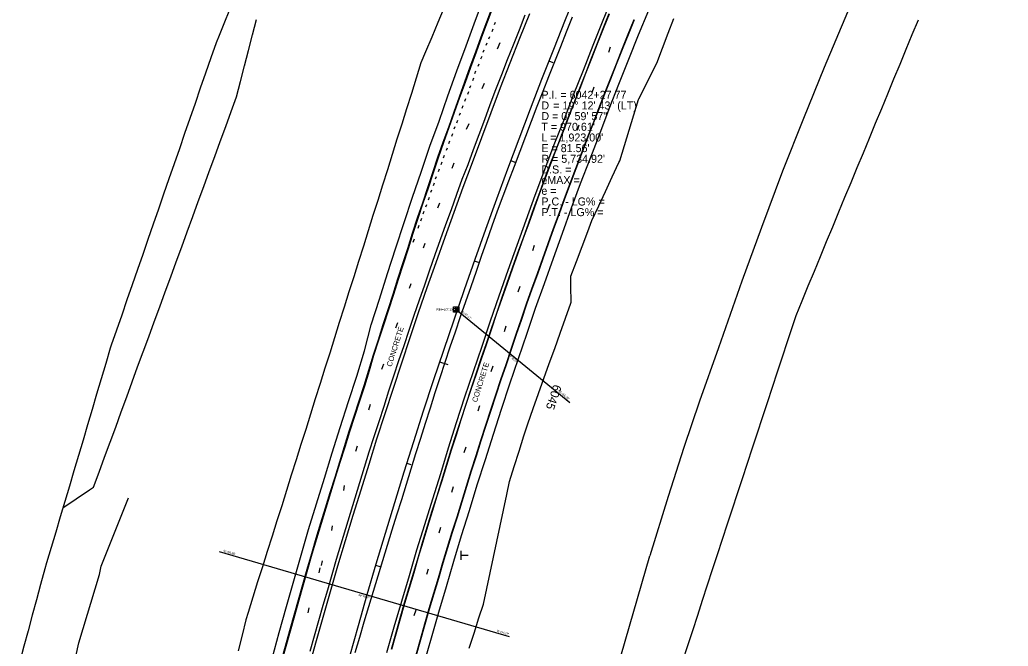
# Model space of a CAD drawing. Extents: x 2132221 to 2141942, y 535736 to 547298.
# Drawn here: x 2135940 to 2136867, y 537207 to 537794 of the extents above; entities that cross this region are included whole.
import ezdxf

# ---------------------------------------------------------------- set-up
doc = ezdxf.new("R2010")
doc.units = 0
for name, color, linetype in [('RD_EX_BldgApp', 7, 'Continuous'), ('RD_EX_Conc', 7, 'Continuous'), ('RD_EX_Conc_txCode', 7, 'Continuous'), ('RD_EX_DR_Inlet', 7, 'Continuous'), ('RD_EX_DR_Inlet_txCode', 7, 'Continuous'), ('RD_EX_DR_Pipe', 7, 'Continuous'), ('RD_EX_DR_Pipe_txCode', 7, 'Continuous'), ('RD_EX_Fence_Other', 7, 'Continuous'), ('RD_EX_GuardRail', 7, 'Continuous'), ('RD_EX_Misc', 7, 'Continuous'), ('RD_EX_Road', 7, 'Continuous'), ('RD_EX_VEG', 7, 'Continuous'), ('RD_HC_Cl', 7, 'Continuous'), ('RD_HC_Data', 7, 'Continuous'), ('RD_HC_Data_Tic', 7, 'Continuous'), ('RD_HC_TX_Sta50', 7, 'Continuous'), ('TOPO_E_TLIML-Line', 7, 'Continuous')]:
    doc.layers.add(name, color=color, linetype=linetype)

msp = doc.modelspace()

# ---------------------------------------------------------------- linework, layer by layer
at = {"layer": 'RD_EX_BldgApp'}
for p, q in [((2136353.41, 537296.21), (2136353.41, 537292.09)), ((2136353.41, 537292.09), (2136353.41, 537287.98)), ((2136353.41, 537292.09), (2136360.27, 537292.09))]:
    msp.add_line(p, q, dxfattribs=at)
at = {"layer": 'RD_EX_Conc'}
for points in [[(2136185.04, 537192.62), (2136189.09, 537207.06), (2136193.14, 537221.51), (2136197.22, 537235.94), (2136201.3, 537250.38), (2136205.39, 537264.81), (2136209.53, 537279.23), (2136213.71, 537293.64), (2136217.95, 537308.03), (2136222.28, 537322.39), (2136226.67, 537336.74), (2136231.12, 537351.07), (2136235.56, 537365.39), (2136239.99, 537379.72), (2136244.43, 537394.05), (2136248.87, 537408.38), (2136253.49, 537422.66), (2136258.14, 537436.92), (2136262.82, 537451.17), (2136267.26, 537465.48), (2136271.54, 537479.87), (2136276.19, 537494.13), (2136280.86, 537508.39), (2136285.5, 537522.65), (2136290.04, 537536.94), (2136294.51, 537551.26), (2136299.17, 537565.52), (2136303.82, 537579.78), (2136308.35, 537594.08), (2136313, 537608.35), (2136317.75, 537622.58), (2136322.51, 537636.8), (2136327.28, 537651.02), (2136332.09, 537665.24), (2136337.06, 537679.39), (2136342.17, 537693.5), (2136347.17, 537707.64), (2136352.17, 537721.78), (2136357.24, 537735.9), (2136362.36, 537750), (2136367.53, 537764.09), (2136372.72, 537778.16), (2136377.94, 537792.23), (2136383.21, 537806.27)], [(2136288.5, 537204.17), (2136292.62, 537218.59), (2136296.73, 537233.02), (2136300.84, 537247.44), (2136305.12, 537261.82), (2136309.4, 537276.2), (2136313.67, 537290.58), (2136317.95, 537304.95), (2136322.24, 537319.33), (2136326.69, 537333.66), (2136331.17, 537347.97), (2136335.68, 537362.28), (2136340.13, 537376.6), (2136344.55, 537390.93), (2136349.13, 537405.22), (2136353.72, 537419.5), (2136358.35, 537433.77), (2136363.08, 537448.01), (2136367.87, 537462.22), (2136372.68, 537476.43), (2136377.5, 537490.63), (2136382.31, 537504.84), (2136387.12, 537519.05), (2136391.93, 537533.26), (2136396.92, 537547.41), (2136401.94, 537561.54), (2136407.03, 537575.66), (2136412.11, 537589.77), (2136417.2, 537603.88), (2136422.28, 537617.99), (2136427.41, 537632.09), (2136432.68, 537646.13), (2136438.01, 537660.16), (2136443.39, 537674.16), (2136448.82, 537688.14), (2136454.25, 537702.13), (2136459.62, 537716.13), (2136465.05, 537730.11), (2136470.54, 537744.07), (2136476.01, 537758.04), (2136481.49, 537772), (2136487.01, 537785.95), (2136492.62, 537799.86)], [(2136311.82, 537198.78), (2136315.96, 537213.2), (2136320.08, 537227.62), (2136324.2, 537242.04), (2136328.5, 537256.41), (2136332.8, 537270.78), (2136337.09, 537285.15), (2136341.43, 537299.51), (2136345.79, 537313.86), (2136350.24, 537328.19), (2136354.67, 537342.52), (2136359.05, 537356.86), (2136363.55, 537371.17), (2136368.1, 537385.46), (2136372.68, 537399.74), (2136377.29, 537414.02), (2136381.91, 537428.29), (2136386.63, 537442.53), (2136391.38, 537456.75), (2136396.17, 537470.97), (2136400.97, 537485.18), (2136405.78, 537499.39), (2136410.6, 537513.59), (2136415.44, 537527.79), (2136420.5, 537541.9), (2136425.55, 537556.03), (2136430.58, 537570.16), (2136435.66, 537584.27), (2136440.76, 537598.38), (2136445.84, 537612.49), (2136451, 537626.57), (2136456.26, 537640.62), (2136461.61, 537654.63), (2136466.99, 537668.63), (2136472.33, 537682.65), (2136477.7, 537696.65), (2136483.1, 537710.65), (2136488.56, 537724.62), (2136494.04, 537738.58), (2136499.57, 537752.52), (2136505.11, 537766.46), (2136510.69, 537780.38), (2136516.36, 537794.27)]]:
    msp.add_lwpolyline(points, dxfattribs=at)
at = {"layer": 'RD_EX_DR_Inlet'}
for p, q in [((2136346.72, 537523.4), (2136351.72, 537523.4)), ((2136346.72, 537521.7), (2136351.72, 537521.7)), ((2136348.42, 537525.1), (2136348.42, 537520.1)), ((2136350.12, 537525.1), (2136350.12, 537520.1))]:
    msp.add_line(p, q, dxfattribs=at)
msp.add_lwpolyline([(2136346.72, 537520.1), (2136346.72, 537525.1), (2136351.72, 537525.1), (2136351.72, 537520.1)], close=True, dxfattribs=at)
at = {"layer": 'RD_EX_DR_Pipe'}
for p, q in [((2136349.26, 537522.54), (2136455.83, 537435.2)), ((2136126.85, 537295.54), (2136398.78, 537216.03))]:
    msp.add_line(p, q, dxfattribs=at)
at = {"layer": 'RD_EX_Fence_Other'}
for p, q in [((2136466.82, 537071.31), (2136530.56, 537291.65)), ((2135992.77, 537197.38), (2135995.46, 537210.01))]:
    msp.add_line(p, q, dxfattribs=at)
for points in [[(2136917.56, 538219.98), (2136890.82, 538168.74), (2136867.21, 538121.82), (2136843.5, 538074.27), (2136814.83, 538016.13), (2136789.9, 537964.36), (2136765.69, 537912.51), (2136738.54, 537852.61), (2136715.83, 537801.24), (2136694.15, 537749.42), (2136674.71, 537701.68), (2136655.13, 537652.11), (2136635.21, 537599.51), (2136616.78, 537549.09), (2136595.01, 537486.59), (2136577.24, 537436.55), (2136562.65, 537393.15), (2136547.82, 537347.2), (2136530.56, 537291.65)], [(2135995.46, 537210.01), (2136014.92, 537274.22), (2136016.36, 537281.89), (2136041.89, 537346)]]:
    msp.add_lwpolyline(points, dxfattribs=at)
at = {"layer": 'RD_EX_GuardRail'}
msp.add_lwpolyline([(2136254.42, 537200.98), (2136258.7, 537215.36), (2136262.99, 537229.73), (2136267.27, 537244.11), (2136271.55, 537258.48), (2136275.9, 537272.84), (2136280.34, 537287.17), (2136284.79, 537301.49), (2136289.23, 537315.82), (2136293.67, 537330.15), (2136298.11, 537344.47), (2136302.56, 537358.8), (2136307, 537373.13), (2136311.44, 537387.46), (2136315.89, 537401.78), (2136320.33, 537416.11), (2136324.92, 537430.39), (2136329.6, 537444.64), (2136334.28, 537458.89), (2136338.96, 537473.14), (2136343.65, 537487.39), (2136348.43, 537501.61), (2136353.33, 537515.79), (2136358.23, 537529.96), (2136363.14, 537544.14), (2136368.04, 537558.31), (2136372.95, 537572.49), (2136377.85, 537586.66), (2136382.75, 537600.84), (2136387.96, 537614.91), (2136393.26, 537628.94), (2136398.57, 537642.97), (2136403.88, 537657), (2136409.19, 537671.03), (2136414.5, 537685.05), (2136419.8, 537699.08), (2136425.11, 537713.11), (2136430.59, 537727.08), (2136436.1, 537741.03), (2136441.61, 537754.98), (2136447.13, 537768.93), (2136452.64, 537782.88), (2136458.16, 537796.83)], dxfattribs=at)
at = {"layer": 'RD_EX_Misc'}
for p, q in [((2136385.05, 537789.53), (2136386, 537791.88)), ((2136382.86, 537783.08), (2136383.8, 537785.43)), ((2136377.29, 537770.13), (2136378.24, 537772.48)), ((2136379.78, 537776.19), (2136380.73, 537778.54)), ((2136388.03, 537766.77), (2136390.35, 537772.64)), ((2136374.55, 537763.62), (2136375.5, 537765.97)), ((2136492.1, 537763.57), (2136493.82, 537768.76)), ((2136369.76, 537750.43), (2136370.71, 537752.77)), ((2136372.4, 537757.46), (2136373.35, 537759.81)), ((2136366.64, 537743.78), (2136367.58, 537746.12)), ((2136364.61, 537737.16), (2136365.56, 537739.5)), ((2136373.63, 537729.79), (2136375.69, 537734.68)), ((2136359.97, 537724.45), (2136360.92, 537726.79)), ((2136361.97, 537730.17), (2136362.92, 537732.51)), ((2136476.73, 537725.92), (2136478.45, 537731.12)), ((2136357.24, 537717.9), (2136358.19, 537720.25)), ((2136352.21, 537704.61), (2136353.16, 537706.95)), ((2136354.8, 537711.35), (2136355.74, 537713.7)), ((2136349.62, 537697.62), (2136350.57, 537699.96)), ((2136358.88, 537691.49), (2136361.2, 537696.94)), ((2136345, 537685.09), (2136345.95, 537687.43)), ((2136347.37, 537691.82), (2136348.32, 537694.16)), ((2136462.82, 537690.49), (2136464.54, 537695.68)), ((2136342.39, 537678.21), (2136343.34, 537680.55)), ((2136340.09, 537671.76), (2136341.04, 537674.1)), ((2136335.06, 537658.46), (2136336.01, 537660.81)), ((2136337.21, 537664.77), (2136338.16, 537667.11)), ((2136345.47, 537655), (2136347.3, 537659.93)), ((2136332.53, 537651.89), (2136333.48, 537654.24)), ((2136327.84, 537638.74), (2136328.79, 537641.09)), ((2136329.89, 537644.85), (2136330.84, 537647.2)), ((2136325.35, 537632.34), (2136326.3, 537634.69)), ((2136323.1, 537625.4), (2136324.05, 537627.75)), ((2136331.9, 537617.8), (2136333.7, 537622.54)), ((2136318.32, 537612.2), (2136319.27, 537614.55)), ((2136320.61, 537618.66), (2136321.56, 537621)), ((2136435.11, 537616.11), (2136436.82, 537621.3)), ((2136315.98, 537605.72), (2136316.93, 537608.07)), ((2136313.63, 537598.66), (2136314.41, 537601.51)), ((2136308.93, 537585.73), (2136310.07, 537588.63)), ((2136318.52, 537580.23), (2136320.19, 537584.61)), ((2136420.88, 537577.71), (2136422.6, 537582.91)), ((2136305.24, 537542.45), (2136306.88, 537546.89)), ((2136407.3, 537539.14), (2136409.02, 537544.33)), ((2136292.62, 537505.39), (2136294.39, 537510.42)), ((2136394.31, 537502.02), (2136396.03, 537507.21)), ((2136279.56, 537466.53), (2136281.27, 537471.46)), ((2136381.97, 537464.52), (2136383.69, 537469.72)), ((2136267.15, 537428.55), (2136268.96, 537433.68)), ((2136369.68, 537427.44), (2136371.4, 537432.64)), ((2136254.97, 537389.76), (2136256.76, 537394.7)), ((2136356.78, 537388.56), (2136358.5, 537393.75)), ((2136243.83, 537352.97), (2136244.6, 537357.46)), ((2136345.01, 537351.27), (2136346.73, 537356.46)), ((2136232.49, 537315.26), (2136233.26, 537319.75)), ((2136333.09, 537313.28), (2136334.81, 537318.47)), ((2136220.8, 537275.73), (2136221.57, 537280.22)), ((2136223.03, 537282.43), (2136223.8, 537286.92)), ((2136321.48, 537274.27), (2136323.2, 537279.46)), ((2136210.52, 537238.29), (2136211.28, 537242.78)), ((2136309.87, 537235.79), (2136311.59, 537240.99))]:
    msp.add_line(p, q, dxfattribs=at)
for points in [[(2136185.61, 537192.46), (2136189.65, 537206.91), (2136193.71, 537221.35), (2136197.78, 537235.78), (2136201.86, 537250.22), (2136205.95, 537264.65), (2136210.1, 537279.07), (2136214.27, 537293.47), (2136218.51, 537307.86), (2136222.84, 537322.22), (2136227.23, 537336.57), (2136231.67, 537350.89), (2136236.12, 537365.22), (2136240.55, 537379.55), (2136244.99, 537393.88), (2136249.43, 537408.21), (2136254.05, 537422.48), (2136258.7, 537436.74), (2136263.38, 537450.99), (2136267.82, 537465.31), (2136272.1, 537479.69), (2136276.75, 537493.95), (2136281.42, 537508.21), (2136286.05, 537522.47), (2136290.6, 537536.77), (2136295.07, 537551.08), (2136299.73, 537565.34), (2136304.38, 537579.6), (2136308.9, 537593.9), (2136313.55, 537608.17), (2136318.3, 537622.39), (2136323.06, 537636.62), (2136327.84, 537650.84), (2136332.65, 537665.05), (2136337.61, 537679.2), (2136342.72, 537693.3), (2136347.72, 537707.44), (2136352.72, 537721.59), (2136357.79, 537735.7), (2136362.91, 537749.8), (2136368.08, 537763.88), (2136373.27, 537777.96), (2136378.48, 537792.02), (2136383.76, 537806.06)], [(2136212.27, 537202.09), (2136216.29, 537216.54), (2136220.36, 537230.98), (2136224.51, 537245.39), (2136228.69, 537259.8), (2136232.84, 537274.21), (2136237.03, 537288.62), (2136241.27, 537303), (2136245.6, 537317.37), (2136249.97, 537331.71), (2136254.42, 537346.04), (2136258.86, 537360.37), (2136263.3, 537374.7), (2136267.73, 537389.02), (2136272.19, 537403.35), (2136276.83, 537417.61), (2136281.49, 537431.87), (2136286.17, 537446.12), (2136290.84, 537460.37), (2136295.52, 537474.63), (2136300.24, 537488.86), (2136305.01, 537503.08), (2136309.84, 537517.29), (2136314.72, 537531.47), (2136319.63, 537545.65), (2136324.6, 537559.8), (2136329.58, 537573.95), (2136334.55, 537588.1), (2136339.58, 537602.23), (2136344.64, 537616.35), (2136349.7, 537630.47), (2136354.89, 537644.55), (2136360.23, 537658.56), (2136365.5, 537672.61), (2136370.74, 537686.66), (2136375.9, 537700.74), (2136381.14, 537714.8), (2136386.47, 537728.82), (2136391.91, 537742.8), (2136397.38, 537756.77), (2136402.89, 537770.72), (2136408.4, 537784.67), (2136413.93, 537798.61)], [(2136288.74, 537204.1), (2136292.86, 537218.52), (2136296.97, 537232.95), (2136301.08, 537247.37), (2136305.36, 537261.75), (2136309.64, 537276.13), (2136313.91, 537290.51), (2136318.19, 537304.88), (2136322.48, 537319.26), (2136326.93, 537333.58), (2136331.4, 537347.9), (2136335.91, 537362.2), (2136340.37, 537376.53), (2136344.79, 537390.86), (2136349.36, 537405.15), (2136353.96, 537419.42), (2136358.59, 537433.69), (2136363.31, 537447.93), (2136368.1, 537462.14), (2136372.92, 537476.35), (2136377.74, 537490.55), (2136382.55, 537504.76), (2136387.36, 537518.97), (2136392.17, 537533.18), (2136397.15, 537547.32), (2136402.17, 537561.46), (2136407.26, 537575.57), (2136412.35, 537589.68), (2136417.44, 537603.79), (2136422.52, 537617.91), (2136427.64, 537632), (2136432.91, 537646.05), (2136438.24, 537660.07), (2136443.62, 537674.07), (2136449.05, 537688.05), (2136454.48, 537702.04), (2136459.85, 537716.04), (2136465.29, 537730.02), (2136470.77, 537743.98), (2136476.24, 537757.95), (2136481.72, 537771.91), (2136487.24, 537785.86), (2136492.85, 537799.77)], [(2136311.51, 537198.87), (2136315.65, 537213.29), (2136319.77, 537227.71), (2136323.89, 537242.13), (2136328.2, 537256.5), (2136332.5, 537270.87), (2136336.79, 537285.25), (2136341.12, 537299.6), (2136345.48, 537313.96), (2136349.94, 537328.28), (2136354.36, 537342.61), (2136358.74, 537356.96), (2136363.24, 537371.27), (2136367.8, 537385.56), (2136372.38, 537399.84), (2136376.98, 537414.12), (2136381.61, 537428.39), (2136386.33, 537442.63), (2136391.07, 537456.86), (2136395.87, 537471.07), (2136400.67, 537485.28), (2136405.48, 537499.49), (2136410.29, 537513.69), (2136415.13, 537527.89), (2136420.2, 537542.01), (2136425.25, 537556.14), (2136430.28, 537570.27), (2136435.36, 537584.38), (2136440.46, 537598.48), (2136445.54, 537612.6), (2136450.7, 537626.68), (2136455.96, 537640.73), (2136461.31, 537654.74), (2136466.69, 537668.75), (2136472.03, 537682.76), (2136477.4, 537696.77), (2136482.8, 537710.76), (2136488.26, 537724.73), (2136493.74, 537738.7), (2136499.27, 537752.64), (2136504.82, 537766.58), (2136510.39, 537780.5), (2136516.06, 537794.39)]]:
    msp.add_lwpolyline(points, dxfattribs=at)
at = {"layer": 'RD_EX_Road'}
for points in [[(2136176.68, 537195.5), (2136183.2, 537219.85), (2136190, 537243.96), (2136196.87, 537268.18), (2136203.78, 537292.21), (2136210.86, 537316.23), (2136218.24, 537340.4), (2136225.65, 537364.27), (2136233.05, 537388.15), (2136240.43, 537412.04), (2136248.27, 537436.15), (2136256.11, 537459.89), (2136263.25, 537483.86), (2136269.5, 537508.12), (2136277.29, 537532.09), (2136284.83, 537556.38), (2136292.62, 537580.15), (2136300.37, 537603.92), (2136308.29, 537627.64), (2136316.27, 537651.34), (2136324.45, 537675.5), (2136333.11, 537699.04), (2136341.44, 537722.62), (2136349.84, 537746.17), (2136358.46, 537769.64), (2136367.3, 537793.57), (2136376.1, 537817)], [(2136284.23, 537200.86), (2136291.11, 537224.98), (2136298.12, 537249.1), (2136305.3, 537273.04), (2136312.15, 537297.09), (2136319.63, 537320.95), (2136327.15, 537345.03), (2136334.69, 537368.87), (2136342.03, 537392.77), (2136349.55, 537416.61), (2136357.3, 537440.63), (2136365.37, 537464.39), (2136373.4, 537488.07), (2136381.42, 537511.75), (2136389.44, 537535.43), (2136397.93, 537559.32), (2136406.43, 537582.83), (2136414.84, 537606.26), (2136423.19, 537629.73), (2136432.17, 537653.67), (2136441.09, 537677.03), (2136450.28, 537700.27), (2136459.22, 537723.62), (2136468.38, 537746.88), (2136477.6, 537770.12), (2136486.88, 537793.58), (2136496.4, 537816.73)], [(2136210.98, 537186.21), (2136217.58, 537210.17), (2136224.39, 537234.19), (2136231.28, 537258.08), (2136238.27, 537282.08), (2136245.32, 537306.04), (2136252.6, 537329.75), (2136260.03, 537353.62), (2136267.44, 537377.5), (2136274.83, 537401.38), (2136282.45, 537424.92), (2136290.25, 537448.67), (2136298.08, 537472.41), (2136305.93, 537496.15), (2136313.93, 537519.69), (2136322.01, 537543.07), (2136330.31, 537566.65), (2136338.73, 537590.19), (2136347.2, 537613.71), (2136355.67, 537637.23), (2136364.54, 537660.3), (2136373.28, 537683.67), (2136381.89, 537707.15), (2136390.77, 537730.52), (2136399.85, 537753.81), (2136408.91, 537776.83), (2136418.1, 537800.06)], [(2136319.07, 537190.94), (2136325.94, 537214.87), (2136332.76, 537238.76), (2136339.94, 537262.71), (2136347.09, 537286.66), (2136354.28, 537310.61), (2136361.61, 537334.19), (2136368.89, 537358.1), (2136376.5, 537381.92), (2136384.11, 537405.73), (2136391.7, 537429.22), (2136399.58, 537452.81), (2136407.54, 537476.51), (2136415.58, 537500.18), (2136423.62, 537523.85), (2136431.86, 537546.95), (2136440.24, 537570.5), (2136448.78, 537594.15), (2136457.3, 537617.77), (2136465.79, 537640.45), (2136474.76, 537663.79), (2136483.68, 537687.15), (2136492.66, 537710.48), (2136501.74, 537733.77), (2136510.95, 537757.02), (2136520.13, 537779.95), (2136529.61, 537803.04)]]:
    msp.add_lwpolyline(points, dxfattribs=at)
at = {"layer": 'RD_EX_VEG'}
for points in [[(2136337.84, 537805.49), (2136332.06, 537791.65), (2136326.28, 537777.8), (2136320.5, 537763.96), (2136316.16, 537753.56), (2136311.65, 537739.25), (2136307.15, 537724.94), (2136302.65, 537710.64), (2136298.14, 537696.33), (2136293.64, 537682.02), (2136289.14, 537667.71), (2136284.64, 537653.4), (2136280.13, 537639.1), (2136275.63, 537624.79), (2136271.13, 537610.48), (2136266.63, 537596.17), (2136262.12, 537581.86), (2136257.62, 537567.55), (2136253.12, 537553.25), (2136248.61, 537538.94), (2136244.11, 537524.63), (2136239.61, 537510.32), (2136235.11, 537496.01), (2136230.6, 537481.71), (2136226.1, 537467.4), (2136221.6, 537453.09), (2136217.09, 537438.78), (2136212.59, 537424.47), (2136208.09, 537410.16), (2136203.59, 537395.86), (2136199.08, 537381.55), (2136194.58, 537367.24), (2136190.08, 537352.93), (2136185.57, 537338.62), (2136181.07, 537324.32), (2136176.57, 537310.01), (2136172.07, 537295.7), (2136167.56, 537281.39), (2136163.06, 537267.08), (2136158.56, 537252.77), (2136154.05, 537238.47), (2136151.92, 537231.69), (2136148.4, 537217.11), (2136144.87, 537202.53)], [(2135980.51, 537336.54), (2135992.94, 537344.93), (2136005.37, 537353.33), (2136009.33, 537356), (2136014.49, 537370.08), (2136019.64, 537384.17), (2136024.8, 537398.25), (2136029.96, 537412.34), (2136035.11, 537426.43), (2136040.27, 537440.51), (2136045.43, 537454.6), (2136050.58, 537468.68), (2136055.74, 537482.77), (2136060.9, 537496.85), (2136066.05, 537510.94), (2136071.21, 537525.03), (2136076.37, 537539.11), (2136081.53, 537553.2), (2136086.68, 537567.28), (2136091.84, 537581.37), (2136097, 537595.45), (2136102.15, 537609.54), (2136107.31, 537623.63), (2136112.47, 537637.71), (2136117.62, 537651.8), (2136122.78, 537665.88), (2136127.94, 537679.97), (2136133.09, 537694.05), (2136138.25, 537708.14), (2136143.21, 537721.7), (2136146.96, 537736.22), (2136150.7, 537750.75), (2136154.45, 537765.27), (2136158.19, 537779.8), (2136161.94, 537794.32)], [(2136361.31, 537204.93), (2136365.91, 537219.21), (2136370.5, 537233.49), (2136374.61, 537246.29), (2136377.74, 537260.96), (2136380.87, 537275.63), (2136384, 537290.3), (2136387.13, 537304.97), (2136390.25, 537319.64), (2136393.38, 537334.31), (2136396.51, 537348.98), (2136399.1, 537361.13), (2136403.63, 537375.44), (2136408.15, 537389.74), (2136412.67, 537404.04), (2136416.28, 537415.44), (2136421.32, 537429.57), (2136426.36, 537443.7), (2136431.41, 537457.82), (2136436.45, 537471.95), (2136441.49, 537486.08), (2136446.53, 537500.2), (2136451.58, 537514.33), (2136456.62, 537528.46), (2136456.91, 537529.28), (2136456.75, 537544.28), (2136456.64, 537553.59), (2136461.94, 537567.63), (2136467.24, 537581.66), (2136472.53, 537595.7), (2136476.41, 537605.97), (2136482.74, 537619.57), (2136489.06, 537633.17), (2136495.39, 537646.77), (2136501.72, 537660.37), (2136502.45, 537661.95), (2136506.87, 537676.28), (2136511.3, 537690.62), (2136515.72, 537704.95), (2136520.14, 537719.28), (2136520.35, 537719.94), (2136527.09, 537733.33), (2136533.84, 537746.73), (2136537.17, 537753.34), (2136542.5, 537767.36), (2136547.83, 537781.39), (2136553.15, 537795.41)]]:
    msp.add_lwpolyline(points, dxfattribs=at)
at = {"layer": 'RD_HC_Cl'}
msp.add_arc((2141773.22, 535656.94), 5734.92, 149.115721, 168.327797, dxfattribs=at)
at = {"layer": 'RD_HC_Data_Tic'}
for p, q in [((2136436.06, 537755.5), (2136439.78, 537754.04)), ((2136400.28, 537662.12), (2136404.03, 537660.72)), ((2136366.14, 537568.13), (2136369.91, 537566.8)), ((2136333.63, 537473.56), (2136341.22, 537471.03)), ((2136302.79, 537378.44), (2136306.6, 537377.24)), ((2136273.6, 537282.8), (2136277.44, 537281.66))]:
    msp.add_line(p, q, dxfattribs=at)
at = {"layer": 'TOPO_E_TLIML-Line'}
for points in [[(2136138.19, 537807.15), (2136132.53, 537793.26), (2136126.88, 537779.36), (2136124.06, 537772.43), (2136119.15, 537758.26), (2136114.24, 537744.09), (2136109.32, 537729.91), (2136104.41, 537715.74), (2136099.5, 537701.57), (2136094.59, 537687.4), (2136089.67, 537673.22), (2136084.76, 537659.05), (2136079.85, 537644.88), (2136074.94, 537630.7), (2136070.03, 537616.53), (2136065.11, 537602.36), (2136060.2, 537588.19), (2136055.29, 537574.01), (2136050.38, 537559.84), (2136045.47, 537545.67), (2136040.55, 537531.49), (2136035.64, 537517.32), (2136030.73, 537503.15), (2136025.82, 537488.98), (2136024.91, 537486.35), (2136020.65, 537471.97), (2136016.38, 537457.59), (2136012.12, 537443.2), (2136007.86, 537428.82), (2136003.6, 537414.44), (2135999.34, 537400.06), (2135995.07, 537385.68), (2135990.81, 537371.29), (2135986.55, 537356.91), (2135982.29, 537342.53), (2135978.03, 537328.15), (2135973.76, 537313.77), (2135969.5, 537299.39), (2135965.24, 537285), (2135963.56, 537279.35), (2135959.65, 537264.87), (2135955.73, 537250.39), (2135951.82, 537235.91), (2135947.9, 537221.43), (2135943.98, 537206.95), (2135940.07, 537192.47)], [(2136561.48, 537193.19), (2136566.16, 537207.44), (2136570.83, 537221.69), (2136575.51, 537235.94), (2136580.19, 537250.19), (2136584.87, 537264.44), (2136589.55, 537278.7), (2136594.23, 537292.95), (2136598.91, 537307.2), (2136603.59, 537321.45), (2136608.26, 537335.7), (2136612.94, 537349.95), (2136617.62, 537364.21), (2136622.3, 537378.46), (2136626.98, 537392.71), (2136631.66, 537406.96), (2136636.34, 537421.21), (2136641.02, 537435.46), (2136645.69, 537449.72), (2136650.37, 537463.97), (2136655.05, 537478.22), (2136659.73, 537492.47), (2136664.41, 537506.72), (2136667.74, 537516.88), (2136673.47, 537530.74), (2136679.21, 537544.6), (2136684.94, 537558.46), (2136690.67, 537572.32), (2136696.4, 537586.18), (2136702.14, 537600.04), (2136707.87, 537613.91), (2136713.6, 537627.77), (2136719.33, 537641.63), (2136725.07, 537655.49), (2136730.8, 537669.35), (2136736.53, 537683.21), (2136742.26, 537697.07), (2136748, 537710.94), (2136753.73, 537724.8), (2136759.46, 537738.66), (2136765.19, 537752.52), (2136770.93, 537766.38), (2136776.66, 537780.24), (2136782.39, 537794.1)]]:
    msp.add_lwpolyline(points, dxfattribs=at)

# ---------------------------------------------------------------- texts
at = {"layer": 'RD_EX_Conc_txCode'}
for p in [(2136288.48, 537468.43), (2136368.58, 537435.1)]:
    msp.add_text('CONCRETE', height=5, rotation=72.50617, dxfattribs=at).set_placement(p)
at = {"layer": 'RD_EX_DR_Inlet_txCode'}
msp.add_text("RIM=100.19'", height=2, dxfattribs=at).set_placement((2136330.75, 537521.56))
for s, rotation, p in [("IE=97.17'", 320.66448, (2136353.37, 537520.46)), ("IE=96.30'", 320.66448, (2136445.34, 537445.09)), ("IE=94.58'", 343.70245, (2136130.73, 537295.45)), ("IE=94.19'", 343.70245, (2136387.06, 537220.5))]:
    msp.add_text(s, height=2, rotation=rotation, dxfattribs=at).set_placement(p)
at = {"layer": 'RD_EX_DR_Pipe_txCode'}
for s, rotation, p in [('18" RCP', 320.66448, (2136397.08, 537479.47)), ('48" RCP', 343.70245, (2136257.16, 537254.31))]:
    msp.add_text(s, height=2, rotation=rotation, dxfattribs=at).set_placement(p)
at = {"layer": 'RD_HC_Data'}
for s, p in [('P.I. = 6042+27.77', (2136429, 537720)), ('D', (2136429, 537710)), ('    = 19%%d 12\' 43" (LT)', (2136429, 537710)), ('D = 0%%d 59\' 57"', (2136429, 537700)), ("T = 970.61'", (2136429, 537690)), ("L = 1,923.00'", (2136429, 537680)), ("E = 81.56'", (2136429, 537670)), ("R = 5,734.92'", (2136429, 537660)), ('D.S. = ', (2136429, 537650)), ('eMAX = ', (2136429, 537640)), ('e = ', (2136429, 537630)), ('P.C. - LG% = ', (2136429, 537620)), ('P.T. - LG% = ', (2136429, 537610))]:
    msp.add_text(s, height=7.5, dxfattribs=at).set_placement(p)
at = {"layer": 'RD_HC_TX_Sta50'}
msp.add_text('6045', height=8, rotation=251.53254, dxfattribs=at).set_placement((2136440.56, 537452.8))

doc.saveas('drawing.dxf')
